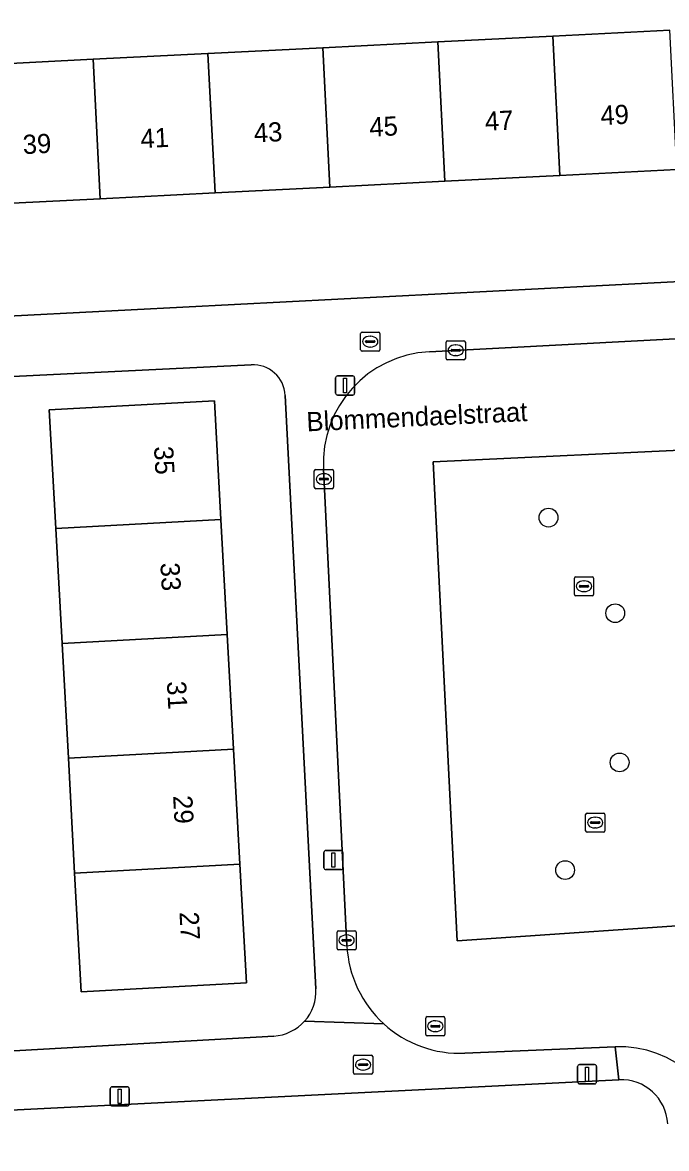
# Model space of a CAD drawing. Extents: x 160554 to 161248, y 385329 to 386506.
# Drawn here: x 161036.4 to 161069.9, y 385404.9 to 385463.6 of the extents above; entities that cross this region are included whole.
import ezdxf

# ---------------------------------------------------------------- set-up
doc = ezdxf.new("R2010")
doc.units = 0
for name, color, linetype in [('IMGEO_Boom', 7, 'Continuous'), ('IMGEO_Brandkraan', 7, 'Continuous'), ('IMGEO_Erf', 7, 'Continuous'), ('IMGEO_Kolk', 7, 'Continuous'), ('IMGEO_Lichtmast', 7, 'Continuous'), ('IMGEO_Openbare_ruimte_label', 7, 'Continuous'), ('IMGEO_Pand', 7, 'Continuous'), ('IMGEO_Pand_nummerreeks', 7, 'Continuous'), ('IMGEO_Parkeervlak_open', 7, 'Continuous'), ('IMGEO_Rijbaan_lokaal_open', 7, 'Continuous'), ('IMGEO_Rioolput', 7, 'Continuous'), ('IMGEO_Voetpad_open', 7, 'Continuous')]:
    doc.layers.add(name, color=color, linetype=linetype)

msp = doc.modelspace()

# ---------------------------------------------------------------- linework, layer by layer
at = {"layer": 'IMGEO_Boom'}
for centre in [(161063.785, 385437.768), (161067.263, 385432.783), (161067.492, 385425.001), (161064.651, 385419.387)]:
    msp.add_circle(centre, 0.489, dxfattribs=at)
at = {"layer": 'IMGEO_Brandkraan'}
for p, q in [((161053.623, 385408.813), (161053.623, 385409.665)), ((161053.698, 385409.739), (161054.55, 385409.739)), ((161054.624, 385409.665), (161054.624, 385408.813)), ((161053.882, 385409.233), (161053.882, 385409.245)), ((161054.32, 385409.196), (161053.922, 385409.196)), ((161053.925, 385409.282), (161054.323, 385409.282)), ((161054.134, 385408.959), (161054.109, 385408.959)), ((161054.111, 385409.519), (161054.136, 385409.519)), ((161054.366, 385409.245), (161054.366, 385409.233)), ((161054.55, 385408.739), (161053.698, 385408.739))]:
    msp.add_line(p, q, dxfattribs=at)
for points in [[(161053.623, 385408.813), (161053.623, 385409.665)], [(161053.698, 385409.739), (161054.55, 385409.739)], [(161054.624, 385409.665), (161054.624, 385408.813)], [(161054.55, 385408.739), (161053.698, 385408.739)]]:
    msp.add_lwpolyline(points, dxfattribs=at)
for centre, radius, start, end in [((161053.7, 385409.663), 0.0765, 91.55205, 178.44795), ((161053.7, 385409.663), 0.0765, 91.55205, 178.44795), ((161054.548, 385409.663), 0.0765, 1.55205, 88.44795), ((161054.548, 385409.663), 0.0765, 1.55205, 88.44795), ((161053.922, 385409.242), 0.0403, 85.87752, 175.75265), ((161053.919, 385409.232), 0.0366, 178.93798, 274.71019), ((161054.323, 385409.239), 0.043, 264.86636, 352.45326), ((161054.327, 385409.244), 0.0386, 1.73085, 96.63898), ((161053.7, 385408.815), 0.0765, 181.55205, 268.44795), ((161053.7, 385408.815), 0.0765, 181.55205, 268.44795), ((161054.548, 385408.815), 0.0765, 271.55205, 358.44795), ((161054.548, 385408.815), 0.0765, 271.55205, 358.44795)]:
    msp.add_arc(centre, radius, start, end, dxfattribs=at)
for centre, major_axis, ratio, start_param, end_param in [((161054.11, 385409.239), (-0.387, 0.002), 0.722429, 4.712389, 7.853982), ((161054.135, 385409.239), (-0.39, 0.002), 0.717154, 1.570796, 4.712389)]:
    msp.add_ellipse(centre, major_axis=major_axis, ratio=ratio, start_param=start_param, end_param=end_param, dxfattribs=at)
at = {"layer": 'IMGEO_Erf'}
for points in [[(161027.506, 385467.76), (161027.965, 385461.064), (161034.054, 385461.371), (161040.047, 385461.673), (161046.039, 385461.974), (161052.032, 385462.276), (161058.024, 385462.578), (161064.016, 385462.88), (161070.11, 385463.187)], [(161070.476, 385455.916), (161064.382, 385455.609), (161058.39, 385455.307), (161052.398, 385455.005), (161046.405, 385454.703), (161040.413, 385454.402), (161034.42, 385454.1), (161028.331, 385453.793), (161028.558, 385447.91), (161074.342, 385450.271)], [(161048.287, 385445.743), (161028.752, 385444.779), (161028.887, 385441.351), (161030.514, 385441.442), (161030.771, 385436.846), (161031.031, 385432.192), (161029.414, 385432.102), (161029.557, 385429.369), (161031.838, 385429.456), (161032.082, 385424.839), (161032.33, 385420.156), (161030.042, 385420.061), (161030.177, 385417.484), (161032.464, 385417.618), (161032.721, 385412.761), (161030.461, 385412.629), (161030.669, 385409.667), (161049.465, 385410.731)], [(161051.668, 385413.192), (161050.066, 385444.139)], [(161067.457, 385408.451), (161010.683, 385405.609)]]:
    msp.add_lwpolyline(points, dxfattribs=at)
msp.add_lwpolyline([(161038.434, 385431.209), (161038.107, 385437.2), (161037.768, 385443.389), (161046.378, 385443.86), (161046.716, 385437.671), (161047.044, 385431.68), (161047.372, 385425.688), (161047.7, 385419.697), (161048.038, 385413.509), (161039.428, 385413.039), (161039.09, 385419.226), (161038.762, 385425.217)], close=True, dxfattribs=at)
for centre, radius, start, end in [((161048.371, 385444.048), 1.697, 3.08704, 92.83541), ((161049.319, 385413.077), 2.352, 318.19267, 2.80622), ((161049.323, 385413.073), 2.347, 273.47213, 318.19408), ((161067.577, 385406.032), 2.422, 2.88795, 92.84159)]:
    msp.add_arc(centre, radius, start, end, dxfattribs=at)
at = {"layer": 'IMGEO_Kolk'}
for p, q in [((161058.45, 385446.069), (161058.45, 385446.921)), ((161058.525, 385446.995), (161059.377, 385446.995)), ((161058.752, 385446.538), (161059.15, 385446.538)), ((161058.938, 385446.775), (161058.963, 385446.775)), ((161059.451, 385446.921), (161059.451, 385446.069)), ((161059.377, 385445.995), (161058.525, 385445.995)), ((161058.709, 385446.489), (161058.709, 385446.501)), ((161059.147, 385446.452), (161058.749, 385446.452)), ((161058.961, 385446.215), (161058.936, 385446.215)), ((161059.193, 385446.501), (161059.193, 385446.489)), ((161051.581, 385439.349), (161051.581, 385440.201)), ((161051.656, 385440.275), (161052.508, 385440.275)), ((161052.582, 385440.201), (161052.582, 385439.349)), ((161051.84, 385439.769), (161051.84, 385439.781)), ((161052.278, 385439.732), (161051.88, 385439.732)), ((161051.883, 385439.818), (161052.281, 385439.818)), ((161052.092, 385439.495), (161052.067, 385439.495)), ((161052.069, 385440.055), (161052.094, 385440.055)), ((161052.324, 385439.781), (161052.324, 385439.769)), ((161052.508, 385439.275), (161051.656, 385439.275)), ((161065.135, 385433.762), (161065.135, 385434.614)), ((161065.21, 385434.688), (161066.062, 385434.688)), ((161065.394, 385434.182), (161065.394, 385434.194)), ((161065.437, 385434.231), (161065.835, 385434.231)), ((161065.623, 385434.468), (161065.648, 385434.468)), ((161065.878, 385434.194), (161065.878, 385434.182)), ((161066.136, 385434.614), (161066.136, 385433.762)), ((161066.062, 385433.688), (161065.21, 385433.688)), ((161065.832, 385434.145), (161065.434, 385434.145)), ((161065.646, 385433.908), (161065.621, 385433.908)), ((161065.717, 385421.436), (161065.717, 385422.288)), ((161065.792, 385422.362), (161066.644, 385422.362)), ((161065.976, 385421.856), (161065.976, 385421.868)), ((161066.019, 385421.905), (161066.417, 385421.905)), ((161066.205, 385422.142), (161066.23, 385422.142)), ((161066.46, 385421.868), (161066.46, 385421.856)), ((161066.718, 385422.288), (161066.718, 385421.436)), ((161066.644, 385421.362), (161065.792, 385421.362)), ((161066.414, 385421.819), (161066.016, 385421.819)), ((161066.228, 385421.582), (161066.203, 385421.582)), ((161052.764, 385415.297), (161052.764, 385416.149)), ((161052.839, 385416.223), (161053.691, 385416.223)), ((161053.252, 385416.003), (161053.277, 385416.003)), ((161053.765, 385416.149), (161053.765, 385415.297)), ((161053.023, 385415.717), (161053.023, 385415.729)), ((161053.461, 385415.68), (161053.063, 385415.68)), ((161053.066, 385415.766), (161053.464, 385415.766)), ((161053.275, 385415.443), (161053.25, 385415.443)), ((161053.507, 385415.729), (161053.507, 385415.717)), ((161053.691, 385415.223), (161052.839, 385415.223))]:
    msp.add_line(p, q, dxfattribs=at)
for points in [[(161058.45, 385446.069), (161058.45, 385446.921)], [(161058.525, 385446.995), (161059.377, 385446.995)], [(161059.451, 385446.921), (161059.451, 385446.069)], [(161059.377, 385445.995), (161058.525, 385445.995)], [(161051.581, 385439.349), (161051.581, 385440.201)], [(161051.656, 385440.275), (161052.508, 385440.275)], [(161052.582, 385440.201), (161052.582, 385439.349)], [(161052.508, 385439.275), (161051.656, 385439.275)], [(161065.135, 385433.762), (161065.135, 385434.614)], [(161065.21, 385434.688), (161066.062, 385434.688)], [(161066.136, 385434.614), (161066.136, 385433.762)], [(161066.062, 385433.688), (161065.21, 385433.688)], [(161065.717, 385421.436), (161065.717, 385422.288)], [(161065.792, 385422.362), (161066.644, 385422.362)], [(161066.718, 385422.288), (161066.718, 385421.436)], [(161066.644, 385421.362), (161065.792, 385421.362)], [(161052.764, 385415.297), (161052.764, 385416.149)], [(161052.839, 385416.223), (161053.691, 385416.223)], [(161053.765, 385416.149), (161053.765, 385415.297)], [(161053.691, 385415.223), (161052.839, 385415.223)]]:
    msp.add_lwpolyline(points, dxfattribs=at)
for centre, radius, start, end in [((161058.527, 385446.919), 0.0765, 91.55205, 178.44795), ((161058.527, 385446.919), 0.0765, 91.55205, 178.44795), ((161058.749, 385446.498), 0.0403, 85.87752, 175.75265), ((161059.154, 385446.5), 0.0386, 1.73085, 96.63898), ((161059.375, 385446.919), 0.0765, 1.55205, 88.44795), ((161059.375, 385446.919), 0.0765, 1.55205, 88.44795), ((161058.527, 385446.071), 0.0765, 181.55205, 268.44795), ((161058.527, 385446.071), 0.0765, 181.55205, 268.44795), ((161058.746, 385446.488), 0.0366, 178.93798, 274.71019), ((161059.15, 385446.495), 0.043, 264.86636, 352.45326), ((161059.375, 385446.071), 0.0765, 271.55205, 358.44795), ((161059.375, 385446.071), 0.0765, 271.55205, 358.44795), ((161051.658, 385440.199), 0.0765, 91.55205, 178.44795), ((161051.658, 385440.199), 0.0765, 91.55205, 178.44795), ((161052.506, 385440.199), 0.0765, 1.55205, 88.44795), ((161052.506, 385440.199), 0.0765, 1.55205, 88.44795), ((161051.88, 385439.778), 0.0403, 85.87752, 175.75265), ((161051.877, 385439.768), 0.0366, 178.93798, 274.71019), ((161052.281, 385439.775), 0.043, 264.86636, 352.45326), ((161052.285, 385439.78), 0.0386, 1.73085, 96.63898), ((161051.658, 385439.351), 0.0765, 181.55205, 268.44795), ((161051.658, 385439.351), 0.0765, 181.55205, 268.44795), ((161052.506, 385439.351), 0.0765, 271.55205, 358.44795), ((161052.506, 385439.351), 0.0765, 271.55205, 358.44795), ((161065.212, 385434.612), 0.0765, 91.55205, 178.44795), ((161065.212, 385434.612), 0.0765, 91.55205, 178.44795), ((161065.434, 385434.191), 0.0403, 85.87752, 175.75265), ((161065.839, 385434.193), 0.0386, 1.73085, 96.63898), ((161066.06, 385434.612), 0.0765, 1.55205, 88.44795), ((161066.06, 385434.612), 0.0765, 1.55205, 88.44795), ((161065.212, 385433.764), 0.0765, 181.55205, 268.44795), ((161065.212, 385433.764), 0.0765, 181.55205, 268.44795), ((161065.431, 385434.181), 0.0366, 178.93798, 274.71019), ((161065.835, 385434.188), 0.043, 264.86636, 352.45326), ((161066.06, 385433.764), 0.0765, 271.55205, 358.44795), ((161066.06, 385433.764), 0.0765, 271.55205, 358.44795), ((161065.794, 385422.286), 0.0765, 91.55205, 178.44795), ((161065.794, 385422.286), 0.0765, 91.55205, 178.44795), ((161066.016, 385421.865), 0.0403, 85.87752, 175.75265), ((161066.013, 385421.855), 0.0366, 178.93798, 274.71019), ((161066.417, 385421.862), 0.043, 264.86636, 352.45326), ((161066.421, 385421.867), 0.0386, 1.73085, 96.63898), ((161066.642, 385422.286), 0.0765, 1.55205, 88.44795), ((161066.642, 385422.286), 0.0765, 1.55205, 88.44795), ((161065.794, 385421.438), 0.0765, 181.55205, 268.44795), ((161065.794, 385421.438), 0.0765, 181.55205, 268.44795), ((161066.642, 385421.438), 0.0765, 271.55205, 358.44795), ((161066.642, 385421.438), 0.0765, 271.55205, 358.44795), ((161052.841, 385416.147), 0.0765, 91.55205, 178.44795), ((161052.841, 385416.147), 0.0765, 91.55205, 178.44795), ((161053.689, 385416.147), 0.0765, 1.55205, 88.44795), ((161053.689, 385416.147), 0.0765, 1.55205, 88.44795), ((161053.063, 385415.726), 0.0403, 85.87752, 175.75265), ((161053.06, 385415.716), 0.0366, 178.93798, 274.71019), ((161053.464, 385415.723), 0.043, 264.86636, 352.45326), ((161053.468, 385415.728), 0.0386, 1.73085, 96.63898), ((161052.841, 385415.299), 0.0765, 181.55205, 268.44795), ((161052.841, 385415.299), 0.0765, 181.55205, 268.44795), ((161053.689, 385415.299), 0.0765, 271.55205, 358.44795), ((161053.689, 385415.299), 0.0765, 271.55205, 358.44795)]:
    msp.add_arc(centre, radius, start, end, dxfattribs=at)
for centre, major_axis, ratio, start_param, end_param in [((161058.937, 385446.495), (-0.387, 0.002), 0.722429, 4.712389, 7.853982), ((161058.962, 385446.495), (-0.39, 0.002), 0.717154, 1.570796, 4.712389), ((161052.068, 385439.775), (-0.387, 0.002), 0.722429, 4.712389, 7.853982), ((161052.093, 385439.775), (-0.39, 0.002), 0.717154, 1.570796, 4.712389), ((161065.622, 385434.188), (-0.387, 0.002), 0.722429, 4.712389, 7.853982), ((161065.647, 385434.188), (-0.39, 0.002), 0.717154, 1.570796, 4.712389), ((161066.204, 385421.862), (-0.387, 0.002), 0.722429, 4.712389, 7.853982), ((161066.229, 385421.862), (-0.39, 0.002), 0.717154, 1.570796, 4.712389), ((161053.251, 385415.723), (-0.387, 0.002), 0.722429, 4.712389, 7.853982), ((161053.276, 385415.723), (-0.39, 0.002), 0.717154, 1.570796, 4.712389)]:
    msp.add_ellipse(centre, major_axis=major_axis, ratio=ratio, start_param=start_param, end_param=end_param, dxfattribs=at)
at = {"layer": 'IMGEO_Lichtmast'}
for p, q in [((161052.69, 385444.258), (161052.69, 385445.058)), ((161052.69, 385445.058), (161052.69, 385444.258)), ((161052.79, 385445.158), (161053.58, 385445.158)), ((161053.58, 385445.158), (161052.79, 385445.158)), ((161053.68, 385445.058), (161053.68, 385444.258)), ((161053.68, 385444.258), (161053.68, 385445.058)), ((161053.58, 385444.158), (161052.79, 385444.158)), ((161052.79, 385444.158), (161053.58, 385444.158)), ((161052.078, 385419.509), (161052.078, 385420.309)), ((161052.078, 385420.309), (161052.078, 385419.509)), ((161052.178, 385420.409), (161052.968, 385420.409)), ((161052.968, 385420.409), (161052.178, 385420.409)), ((161053.068, 385420.309), (161053.068, 385419.509)), ((161053.068, 385419.509), (161053.068, 385420.309)), ((161052.968, 385419.409), (161052.178, 385419.409)), ((161052.178, 385419.409), (161052.968, 385419.409)), ((161065.298, 385408.34), (161065.298, 385409.14)), ((161065.298, 385409.14), (161065.298, 385408.34)), ((161065.398, 385409.24), (161066.188, 385409.24)), ((161066.188, 385409.24), (161065.398, 385409.24)), ((161066.288, 385409.14), (161066.288, 385408.34)), ((161066.288, 385408.34), (161066.288, 385409.14)), ((161040.943, 385407.186), (161040.943, 385407.986)), ((161040.943, 385407.986), (161040.943, 385407.186)), ((161041.043, 385408.086), (161041.833, 385408.086)), ((161041.833, 385408.086), (161041.043, 385408.086)), ((161041.933, 385407.986), (161041.933, 385407.186)), ((161041.933, 385407.186), (161041.933, 385407.986)), ((161066.188, 385408.24), (161065.398, 385408.24)), ((161065.398, 385408.24), (161066.188, 385408.24)), ((161041.833, 385407.086), (161041.043, 385407.086)), ((161041.043, 385407.086), (161041.833, 385407.086))]:
    msp.add_line(p, q, dxfattribs=at)
for points in [[(161053.11, 385445.033), (161053.26, 385445.033), (161053.26, 385444.283), (161053.11, 385444.283), (161053.11, 385445.033)], [(161052.498, 385420.284), (161052.648, 385420.284), (161052.648, 385419.534), (161052.498, 385419.534), (161052.498, 385420.284)], [(161065.718, 385409.115), (161065.868, 385409.115), (161065.868, 385408.365), (161065.718, 385408.365), (161065.718, 385409.115)], [(161041.363, 385407.961), (161041.513, 385407.961), (161041.513, 385407.211), (161041.363, 385407.211), (161041.363, 385407.961)]]:
    msp.add_lwpolyline(points, dxfattribs=at)
for centre, start, end in [((161052.79, 385445.058), 90, 180), ((161052.79, 385445.058), 90, 180), ((161053.58, 385445.058), 0, 90), ((161053.58, 385445.058), 360, 90), ((161052.79, 385444.258), 180, 270), ((161052.79, 385444.258), 180, 270), ((161053.58, 385444.258), 270, 0), ((161053.58, 385444.258), 270, 0), ((161052.178, 385420.309), 90, 180), ((161052.178, 385420.309), 90, 180), ((161052.968, 385420.309), 0, 90), ((161052.968, 385420.309), 360, 90), ((161052.178, 385419.509), 180, 270), ((161052.178, 385419.509), 180, 270), ((161052.968, 385419.509), 270, 0), ((161052.968, 385419.509), 270, 0), ((161065.398, 385409.14), 90, 180), ((161065.398, 385409.14), 90, 180), ((161066.188, 385409.14), 0, 90), ((161066.188, 385409.14), 360, 90), ((161041.043, 385407.986), 90, 180), ((161041.043, 385407.986), 90, 180), ((161041.833, 385407.986), 0, 90), ((161041.833, 385407.986), 360, 90), ((161065.398, 385408.34), 180, 270), ((161065.398, 385408.34), 180, 270), ((161066.188, 385408.34), 270, 0), ((161066.188, 385408.34), 270, 0), ((161041.043, 385407.186), 180, 270), ((161041.043, 385407.186), 180, 270), ((161041.833, 385407.186), 270, 0), ((161041.833, 385407.186), 270, 0)]:
    msp.add_arc(centre, 0.1, start, end, dxfattribs=at)
at = {"layer": 'IMGEO_Pand'}
for points in [[(161064.382, 385455.609), (161070.476, 385455.916), (161070.11, 385463.187), (161064.016, 385462.88)], [(161058.024, 385462.578), (161052.032, 385462.276), (161052.398, 385455.005), (161058.39, 385455.307)], [(161058.39, 385455.307), (161064.382, 385455.609), (161064.016, 385462.88), (161058.024, 385462.578)], [(161046.039, 385461.974), (161040.047, 385461.673), (161040.413, 385454.402), (161046.405, 385454.703)], [(161052.032, 385462.276), (161046.039, 385461.974), (161046.405, 385454.703), (161052.398, 385455.005)], [(161040.047, 385461.673), (161034.054, 385461.371), (161034.42, 385454.1), (161040.413, 385454.402)], [(161046.716, 385437.671), (161046.378, 385443.86), (161037.768, 385443.389), (161038.107, 385437.2)], [(161038.107, 385437.2), (161038.434, 385431.209), (161047.044, 385431.68), (161046.716, 385437.671)], [(161038.434, 385431.209), (161038.762, 385425.217), (161047.372, 385425.688), (161047.044, 385431.68)], [(161047.7, 385419.697), (161047.372, 385425.688), (161038.762, 385425.217), (161039.09, 385419.226)], [(161039.09, 385419.226), (161039.428, 385413.039), (161048.038, 385413.509), (161047.7, 385419.697)]]:
    msp.add_lwpolyline(points, close=True, dxfattribs=at)
at = {"layer": 'IMGEO_Parkeervlak_open'}
msp.add_lwpolyline([(161072.491, 385441.37), (161057.78, 385440.68), (161059.018, 385415.696), (161073.778, 385416.7)], close=True, dxfattribs=at)
at = {"layer": 'IMGEO_Rijbaan_lokaal_open'}
for points in [[(161072.038, 385447.171), (161057.575, 385446.422)], [(161052.056, 385440.315), (161053.28, 385415.442)], [(161059.425, 385409.835), (161067.252, 385410.167)]]:
    msp.add_lwpolyline(points, dxfattribs=at)
msp.add_lwpolyline([(161059.018, 385415.696), (161057.78, 385440.68), (161072.491, 385441.37), (161073.778, 385416.7)], close=True, dxfattribs=at)
for centre, radius, start, end in [((161057.876, 385440.603), 5.827, 92.96019, 182.8305), ((161059.179, 385415.734), 5.907, 182.83591, 227.60566), ((161059.176, 385415.734), 5.904, 227.62897, 272.4157), ((161067.491, 385404.582), 5.59, 2.93447, 92.45059)]:
    msp.add_arc(centre, radius, start, end, dxfattribs=at)
at = {"layer": 'IMGEO_Rioolput'}
for p, q in [((161053.996, 385446.52), (161053.996, 385447.372)), ((161054.071, 385447.446), (161054.923, 385447.446)), ((161054.484, 385447.226), (161054.509, 385447.226)), ((161054.997, 385447.372), (161054.997, 385446.52)), ((161054.255, 385446.94), (161054.255, 385446.952)), ((161054.693, 385446.903), (161054.295, 385446.903)), ((161054.298, 385446.989), (161054.696, 385446.989)), ((161054.507, 385446.666), (161054.482, 385446.666)), ((161054.739, 385446.952), (161054.739, 385446.94)), ((161054.923, 385446.446), (161054.071, 385446.446)), ((161057.387, 385410.82), (161057.387, 385411.672)), ((161057.462, 385411.746), (161058.314, 385411.746)), ((161057.689, 385411.289), (161058.087, 385411.289)), ((161057.875, 385411.526), (161057.9, 385411.526)), ((161058.388, 385411.672), (161058.388, 385410.82)), ((161058.314, 385410.746), (161057.462, 385410.746)), ((161057.646, 385411.24), (161057.646, 385411.252)), ((161058.084, 385411.203), (161057.686, 385411.203)), ((161057.898, 385410.966), (161057.873, 385410.966)), ((161058.13, 385411.252), (161058.13, 385411.24))]:
    msp.add_line(p, q, dxfattribs=at)
for points in [[(161053.996, 385446.52), (161053.996, 385447.372)], [(161054.071, 385447.446), (161054.923, 385447.446)], [(161054.997, 385447.372), (161054.997, 385446.52)], [(161054.923, 385446.446), (161054.071, 385446.446)], [(161057.387, 385410.82), (161057.387, 385411.672)], [(161057.462, 385411.746), (161058.314, 385411.746)], [(161058.388, 385411.672), (161058.388, 385410.82)], [(161058.314, 385410.746), (161057.462, 385410.746)]]:
    msp.add_lwpolyline(points, dxfattribs=at)
for centre, radius, start, end in [((161054.073, 385447.37), 0.0765, 91.55205, 178.44795), ((161054.073, 385447.37), 0.0765, 91.55205, 178.44795), ((161054.921, 385447.37), 0.0765, 1.55205, 88.44795), ((161054.921, 385447.37), 0.0765, 1.55205, 88.44795), ((161054.073, 385446.522), 0.0765, 181.55205, 268.44795), ((161054.073, 385446.522), 0.0765, 181.55205, 268.44795), ((161054.295, 385446.949), 0.0403, 85.87752, 175.75265), ((161054.292, 385446.939), 0.0366, 178.93798, 274.71019), ((161054.696, 385446.946), 0.043, 264.86636, 352.45326), ((161054.7, 385446.951), 0.0386, 1.73085, 96.63898), ((161054.921, 385446.522), 0.0765, 271.55205, 358.44795), ((161054.921, 385446.522), 0.0765, 271.55205, 358.44795), ((161057.464, 385411.67), 0.0765, 91.55205, 178.44795), ((161057.464, 385411.67), 0.0765, 91.55205, 178.44795), ((161057.686, 385411.249), 0.0403, 85.87752, 175.75265), ((161058.091, 385411.251), 0.0386, 1.73085, 96.63898), ((161058.312, 385411.67), 0.0765, 1.55205, 88.44795), ((161058.312, 385411.67), 0.0765, 1.55205, 88.44795), ((161057.464, 385410.822), 0.0765, 181.55205, 268.44795), ((161057.464, 385410.822), 0.0765, 181.55205, 268.44795), ((161057.683, 385411.239), 0.0366, 178.93798, 274.71019), ((161058.087, 385411.246), 0.043, 264.86636, 352.45326), ((161058.312, 385410.822), 0.0765, 271.55205, 358.44795), ((161058.312, 385410.822), 0.0765, 271.55205, 358.44795)]:
    msp.add_arc(centre, radius, start, end, dxfattribs=at)
for centre, major_axis, ratio, start_param, end_param in [((161054.483, 385446.946), (-0.387, 0.002), 0.722429, 4.712389, 7.853982), ((161054.508, 385446.946), (-0.39, 0.002), 0.717154, 1.570796, 4.712389), ((161057.874, 385411.246), (-0.387, 0.002), 0.722429, 4.712389, 7.853982), ((161057.899, 385411.246), (-0.39, 0.002), 0.717154, 1.570796, 4.712389)]:
    msp.add_ellipse(centre, major_axis=major_axis, ratio=ratio, start_param=start_param, end_param=end_param, dxfattribs=at)
at = {"layer": 'IMGEO_Voetpad_open'}
for points in [[(161074.342, 385450.271), (161028.558, 385447.91), (161028.752, 385444.779), (161048.287, 385445.743)], [(161057.575, 385446.422), (161072.038, 385447.171)], [(161050.066, 385444.139), (161051.668, 385413.192)], [(161053.28, 385415.442), (161052.056, 385440.315)], [(161051.072, 385411.509), (161055.197, 385411.372)], [(161055.197, 385411.372), (161051.072, 385411.509)], [(161049.465, 385410.731), (161030.669, 385409.667), (161029.129, 385409.598), (161028.903, 385409.588), (161010.309, 385408.759)], [(161067.457, 385408.451), (161067.252, 385410.167), (161059.425, 385409.835)], [(161067.252, 385410.167), (161067.457, 385408.451)], [(161010.683, 385405.609), (161067.457, 385408.451)]]:
    msp.add_lwpolyline(points, dxfattribs=at)
for centre, radius, start, end in [((161057.876, 385440.603), 5.827, 92.96019, 182.8305), ((161048.371, 385444.048), 1.697, 3.08704, 92.83541), ((161059.179, 385415.734), 5.907, 182.83591, 227.60566), ((161049.319, 385413.077), 2.352, 318.19267, 2.80622), ((161049.323, 385413.073), 2.347, 273.47213, 318.19408), ((161059.176, 385415.734), 5.904, 227.62897, 272.4157), ((161067.491, 385404.582), 5.59, 2.93447, 92.45059), ((161067.577, 385406.032), 2.422, 2.88795, 92.84159)]:
    msp.add_arc(centre, radius, start, end, dxfattribs=at)

# ---------------------------------------------------------------- texts
at = {"layer": 'IMGEO_Openbare_ruimte_label'}
msp.add_text('Blommendaelstraat', height=1, rotation=2.69361, dxfattribs=at).set_placement((161051.194, 385442.265))
at = {"layer": 'IMGEO_Pand_nummerreeks'}
for s, rotation, p in [('47', 2.88376, (161060.493, 385457.936)), ('49', 2.88376, (161066.514, 385458.24)), ('43', 2.88376, (161048.452, 385457.33)), ('45', 2.88376, (161054.472, 385457.633)), ('39', 2.88376, (161036.41, 385456.723)), ('41', 2.88376, (161042.544, 385457.032)), ('35', 273.13058, (161043.224, 385441.471)), ('33', 273.13058, (161043.556, 385435.4)), ('31', 273.13058, (161043.894, 385429.218)), ('29', 273.13058, (161044.22, 385423.26)), ('27', 273.13058, (161044.552, 385417.19))]:
    msp.add_text(s, height=1, rotation=rotation, dxfattribs=at).set_placement(p)

doc.saveas('drawing.dxf')
